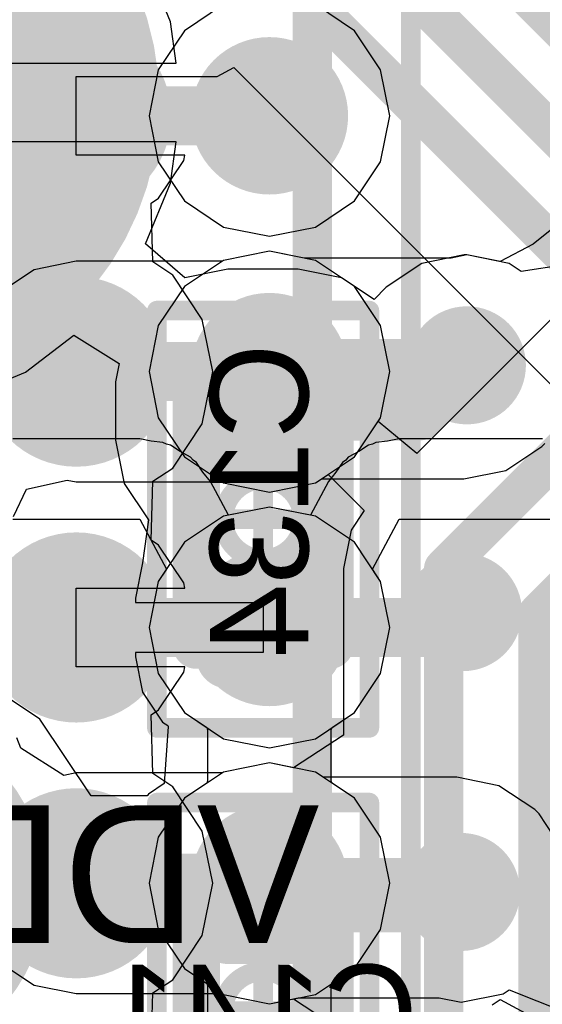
# Model space of a CAD drawing. Header units: millimetres. Extents: x -2 to 68, y -2 to 27.4.
# Tile 563 of 594: x 55.8 to 57.1, y 18.8 to 21.3. Entities that reach past the tile are written whole.
import ezdxf

# ---------------------------------------------------------------- set-up
doc = ezdxf.new("R2010")
doc.units = ezdxf.units.MM
for name, color, linetype in [('BottomLayer', 5, 'Continuous'), ('BottomPaste', 16, 'Continuous'), ('BottomSolder', 6, 'Continuous'), ('DrillGuide', 244, 'Continuous'), ('Mechanical10', 56, 'Continuous'), ('Mechanical13', 56, 'Continuous'), ('Mechanical15', 56, 'Continuous'), ('Mechanical17', 56, 'Continuous'), ('Mechanical42', 56, 'Continuous'), ('Mechanical6', 56, 'Continuous'), ('Mechanical88', 56, 'Continuous'), ('MidLayer1', 16, 'Continuous'), ('MidLayer2', 76, 'Continuous'), ('MidLayer3', 90, 'Continuous'), ('MidLayer4', 156, 'Continuous'), ('MidLayer5', 130, 'Continuous'), ('MidLayer6', 216, 'Continuous'), ('MidLayer7', 6, 'Continuous'), ('MidLayer8', 54, 'Continuous'), ('MultiLayer', 9, 'Continuous'), ('TopLayer', 1, 'Continuous'), ('TopPaste', 8, 'Continuous'), ('TopSolder', 216, 'Continuous'), ('ViaHoleLayer', 16, 'Continuous')]:
    doc.layers.add(name, color=color, linetype=linetype)

# ---------------------------------------------------------------- blocks, each defined once
blk = doc.blocks.new('MT53D512M32D2DS_053_WT_D_F_________1_168')
at = {"layer": 'Mechanical13', "const_width": 0.1}
blk.add_lwpolyline([(-5, 7.25), (-5, -7.25)], dxfattribs=at)
at = {"layer": 'Mechanical15', "const_width": 0.05}
blk.add_lwpolyline([(-5.25, 7.5), (-5.25, -7.5)], dxfattribs=at)
at = {"layer": 'TopLayer', "const_width": 0.14}
for points in [[(-4.47, -3.575, 1), (-4.33, -3.575, 1)], [(-4.47, -4.225, 1), (-4.33, -4.225, 1)], [(-4.47, -4.875, 1), (-4.33, -4.875, 1)], [(-4.47, -5.525, 1), (-4.33, -5.525, 1)]]:
    blk.add_lwpolyline(points, format="xyb", close=True, dxfattribs=at)
at = {"layer": 'TopPaste', "const_width": 0.14}
for points in [[(-4.47, -3.575, 1), (-4.33, -3.575, 1)], [(-4.47, -4.225, 1), (-4.33, -4.225, 1)], [(-4.47, -4.875, 1), (-4.33, -4.875, 1)], [(-4.47, -5.525, 1), (-4.33, -5.525, 1)]]:
    blk.add_lwpolyline(points, format="xyb", close=True, dxfattribs=at)
at = {"layer": 'TopSolder', "const_width": 0.2416}
for points in [[(-4.5208, -3.575, 1), (-4.2792, -3.575, 1)], [(-4.5208, -4.225, 1), (-4.2792, -4.225, 1)], [(-4.5208, -4.875, 1), (-4.2792, -4.875, 1)], [(-4.5208, -5.525, 1), (-4.2792, -5.525, 1)]]:
    blk.add_lwpolyline(points, format="xyb", close=True, dxfattribs=at)
blk = doc.blocks.new('TP_0_8MM_B_183')
at = {"layer": 'BottomLayer', "const_width": 0.4001}
blk.add_lwpolyline([(-0.2, 0, 1), (0.2, 0, 1)], format="xyb", close=True, dxfattribs=at)
at = {"layer": 'BottomSolder', "const_width": 0.45}
blk.add_lwpolyline([(-0.225, 0, 1), (0.225, 0, 1)], format="xyb", close=True, dxfattribs=at)
blk = doc.blocks.new('CAP_0201_B_343')
at = {"layer": 'BottomLayer', "const_width": 0.0806}
for points in [[(-0.3897, 0.0894, 1), (-0.3091, 0.0894, 1)], [(-0.2409, 0.0894, 1), (-0.1603, 0.0894, 1)], [(0.1603, 0.0894, 1), (0.2409, 0.0894, 1)], [(0.3091, 0.0894, 1), (0.3897, 0.0894, 1)], [(-0.3897, -0.0894, 1), (-0.3091, -0.0894, 1)], [(-0.2409, -0.0894, 1), (-0.1603, -0.0894, 1)], [(0.1603, -0.0894, 1), (0.2409, -0.0894, 1)], [(0.3091, -0.0894, 1), (0.3897, -0.0894, 1)]]:
    blk.add_lwpolyline(points, format="xyb", close=True, dxfattribs=at)
at = {"layer": 'BottomLayer'}
for points in [[(-0.2006, 0.17), (-0.3494, 0.17), (-0.2006, -0.17), (-0.3494, -0.17)], [(0.2006, -0.17), (0.3494, -0.17), (0.2006, 0.17), (0.3494, 0.17)], [(-0.12, 0.0894), (-0.43, 0.0894), (-0.12, -0.0894), (-0.43, -0.0894)], [(0.12, -0.0894), (0.43, -0.0894), (0.12, 0.0894), (0.43, 0.0894)]]:
    blk.add_solid(points, dxfattribs=at)
at = {"layer": 'BottomPaste', "const_width": 0.0806}
for points in [[(-0.3897, 0.0894, 1), (-0.3091, 0.0894, 1)], [(-0.2409, 0.0894, 1), (-0.1603, 0.0894, 1)], [(0.1603, 0.0894, 1), (0.2409, 0.0894, 1)], [(0.3091, 0.0894, 1), (0.3897, 0.0894, 1)], [(-0.3897, -0.0894, 1), (-0.3091, -0.0894, 1)], [(-0.2409, -0.0894, 1), (-0.1603, -0.0894, 1)], [(0.1603, -0.0894, 1), (0.2409, -0.0894, 1)], [(0.3091, -0.0894, 1), (0.3897, -0.0894, 1)]]:
    blk.add_lwpolyline(points, format="xyb", close=True, dxfattribs=at)
at = {"layer": 'BottomPaste'}
for points in [[(-0.2006, 0.17), (-0.3494, 0.17), (-0.2006, -0.17), (-0.3494, -0.17)], [(0.2006, -0.17), (0.3494, -0.17), (0.2006, 0.17), (0.3494, 0.17)], [(-0.12, 0.0894), (-0.43, 0.0894), (-0.12, -0.0894), (-0.43, -0.0894)], [(0.12, -0.0894), (0.43, -0.0894), (0.12, 0.0894), (0.43, 0.0894)]]:
    blk.add_solid(points, dxfattribs=at)
at = {"layer": 'BottomSolder', "const_width": 0.0806}
for points in [[(-0.3897, 0.0894, 1), (-0.3091, 0.0894, 1)], [(-0.2409, 0.0894, 1), (-0.1603, 0.0894, 1)], [(0.1603, 0.0894, 1), (0.2409, 0.0894, 1)], [(0.3091, 0.0894, 1), (0.3897, 0.0894, 1)], [(-0.3897, -0.0894, 1), (-0.3091, -0.0894, 1)], [(-0.2409, -0.0894, 1), (-0.1603, -0.0894, 1)], [(0.1603, -0.0894, 1), (0.2409, -0.0894, 1)], [(0.3091, -0.0894, 1), (0.3897, -0.0894, 1)]]:
    blk.add_lwpolyline(points, format="xyb", close=True, dxfattribs=at)
at = {"layer": 'BottomSolder'}
for points in [[(-0.2006, 0.17), (-0.3494, 0.17), (-0.2006, -0.17), (-0.3494, -0.17)], [(0.2006, -0.17), (0.3494, -0.17), (0.2006, 0.17), (0.3494, 0.17)], [(-0.12, 0.0894), (-0.43, 0.0894), (-0.12, -0.0894), (-0.43, -0.0894)], [(0.12, -0.0894), (0.43, -0.0894), (0.12, 0.0894), (0.43, 0.0894)]]:
    blk.add_solid(points, dxfattribs=at)
at = {"layer": 'Mechanical10', "const_width": 0.12}
for points in [[(-0.32, 0.17), (0.32, 0.17)], [(-0.32, 0.17), (-0.32, -0.17)], [(0.32, 0.17), (0.32, -0.17)], [(-0.32, -0.17), (0.32, -0.17)]]:
    blk.add_lwpolyline(points, dxfattribs=at)
at = {"layer": 'Mechanical10', "const_width": 0.06}
for points in [[(-0.35, 0.17, 1), (-0.29, 0.17, 1)], [(-0.35, 0.17, 1), (-0.29, 0.17, 1)], [(0.29, 0.17, 1), (0.35, 0.17, 1)], [(0.29, 0.17, 1), (0.35, 0.17, 1)], [(-0.35, -0.17, 1), (-0.29, -0.17, 1)], [(-0.35, -0.17, 1), (-0.29, -0.17, 1)], [(0.29, -0.17, 1), (0.35, -0.17, 1)], [(0.29, -0.17, 1), (0.35, -0.17, 1)]]:
    blk.add_lwpolyline(points, format="xyb", close=True, dxfattribs=at)
at = {"layer": 'Mechanical6', "const_width": 0.05}
for points in [[(-0.53, 0.27), (-0.53, -0.27)], [(-0.53, 0.27), (0.53, 0.27)], [(0.53, 0.27), (0.53, -0.27)], [(0, 0.135), (0, -0.135)], [(-0.135, 0), (0.135, 0)], [(-0.53, -0.27), (0.53, -0.27)]]:
    blk.add_lwpolyline(points, dxfattribs=at)
at = {"layer": 'Mechanical6'}
for points, const_width in [([(-0.5425, 0.27, 1), (-0.5175, 0.27, 1)], 0.025), ([(-0.5425, 0.27, 1), (-0.5175, 0.27, 1)], 0.025), ([(0.5175, 0.27, 1), (0.5425, 0.27, 1)], 0.025), ([(0.5175, 0.27, 1), (0.5425, 0.27, 1)], 0.025), ([(-0.0125, 0.135, 1), (0.0125, 0.135, 1)], 0.025), ([(0.1013, 0, 1), (-0.1013, 0, 1)], 0.05), ([(-0.1475, 0, 1), (-0.1225, 0, 1)], 0.025), ([(-0.1138, 0, 1), (-0.0888, 0, 1)], 0.025), ([(0.0888, 0, 1), (0.1138, 0, 1)], 0.025), ([(0.1225, 0, 1), (0.1475, 0, 1)], 0.025), ([(-0.0125, -0.135, 1), (0.0125, -0.135, 1)], 0.025), ([(-0.5425, -0.27, 1), (-0.5175, -0.27, 1)], 0.025), ([(-0.5425, -0.27, 1), (-0.5175, -0.27, 1)], 0.025), ([(0.5175, -0.27, 1), (0.5425, -0.27, 1)], 0.025), ([(0.5175, -0.27, 1), (0.5425, -0.27, 1)], 0.025)]:
    blk.add_lwpolyline(points, format="xyb", close=True, dxfattribs=dict(at, const_width=const_width))
blk = doc.blocks.new('CAP_0201_B_348')
at = {"layer": 'BottomLayer', "const_width": 0.0806}
for points in [[(-0.3897, 0.0894, 1), (-0.3091, 0.0894, 1)], [(-0.2409, 0.0894, 1), (-0.1603, 0.0894, 1)], [(0.1603, 0.0894, 1), (0.2409, 0.0894, 1)], [(0.3091, 0.0894, 1), (0.3897, 0.0894, 1)], [(-0.3897, -0.0894, 1), (-0.3091, -0.0894, 1)], [(-0.2409, -0.0894, 1), (-0.1603, -0.0894, 1)], [(0.1603, -0.0894, 1), (0.2409, -0.0894, 1)], [(0.3091, -0.0894, 1), (0.3897, -0.0894, 1)]]:
    blk.add_lwpolyline(points, format="xyb", close=True, dxfattribs=at)
at = {"layer": 'BottomLayer'}
for points in [[(-0.2006, 0.17), (-0.3494, 0.17), (-0.2006, -0.17), (-0.3494, -0.17)], [(0.2006, -0.17), (0.3494, -0.17), (0.2006, 0.17), (0.3494, 0.17)], [(-0.12, 0.0894), (-0.43, 0.0894), (-0.12, -0.0894), (-0.43, -0.0894)], [(0.12, -0.0894), (0.43, -0.0894), (0.12, 0.0894), (0.43, 0.0894)]]:
    blk.add_solid(points, dxfattribs=at)
at = {"layer": 'BottomPaste', "const_width": 0.0806}
for points in [[(-0.3897, 0.0894, 1), (-0.3091, 0.0894, 1)], [(-0.2409, 0.0894, 1), (-0.1603, 0.0894, 1)], [(0.1603, 0.0894, 1), (0.2409, 0.0894, 1)], [(0.3091, 0.0894, 1), (0.3897, 0.0894, 1)], [(-0.3897, -0.0894, 1), (-0.3091, -0.0894, 1)], [(-0.2409, -0.0894, 1), (-0.1603, -0.0894, 1)], [(0.1603, -0.0894, 1), (0.2409, -0.0894, 1)], [(0.3091, -0.0894, 1), (0.3897, -0.0894, 1)]]:
    blk.add_lwpolyline(points, format="xyb", close=True, dxfattribs=at)
at = {"layer": 'BottomPaste'}
for points in [[(-0.2006, 0.17), (-0.3494, 0.17), (-0.2006, -0.17), (-0.3494, -0.17)], [(0.2006, -0.17), (0.3494, -0.17), (0.2006, 0.17), (0.3494, 0.17)], [(-0.12, 0.0894), (-0.43, 0.0894), (-0.12, -0.0894), (-0.43, -0.0894)], [(0.12, -0.0894), (0.43, -0.0894), (0.12, 0.0894), (0.43, 0.0894)]]:
    blk.add_solid(points, dxfattribs=at)
at = {"layer": 'BottomSolder', "const_width": 0.0806}
for points in [[(-0.3897, 0.0894, 1), (-0.3091, 0.0894, 1)], [(-0.2409, 0.0894, 1), (-0.1603, 0.0894, 1)], [(0.1603, 0.0894, 1), (0.2409, 0.0894, 1)], [(0.3091, 0.0894, 1), (0.3897, 0.0894, 1)], [(-0.3897, -0.0894, 1), (-0.3091, -0.0894, 1)], [(-0.2409, -0.0894, 1), (-0.1603, -0.0894, 1)], [(0.1603, -0.0894, 1), (0.2409, -0.0894, 1)], [(0.3091, -0.0894, 1), (0.3897, -0.0894, 1)]]:
    blk.add_lwpolyline(points, format="xyb", close=True, dxfattribs=at)
at = {"layer": 'BottomSolder'}
for points in [[(-0.2006, 0.17), (-0.3494, 0.17), (-0.2006, -0.17), (-0.3494, -0.17)], [(0.2006, -0.17), (0.3494, -0.17), (0.2006, 0.17), (0.3494, 0.17)], [(-0.12, 0.0894), (-0.43, 0.0894), (-0.12, -0.0894), (-0.43, -0.0894)], [(0.12, -0.0894), (0.43, -0.0894), (0.12, 0.0894), (0.43, 0.0894)]]:
    blk.add_solid(points, dxfattribs=at)
at = {"layer": 'Mechanical10', "const_width": 0.12}
for points in [[(-0.32, 0.17), (0.32, 0.17)], [(-0.32, 0.17), (-0.32, -0.17)], [(0.32, 0.17), (0.32, -0.17)], [(-0.32, -0.17), (0.32, -0.17)]]:
    blk.add_lwpolyline(points, dxfattribs=at)
at = {"layer": 'Mechanical10', "const_width": 0.06}
for points in [[(-0.35, 0.17, 1), (-0.29, 0.17, 1)], [(-0.35, 0.17, 1), (-0.29, 0.17, 1)], [(0.29, 0.17, 1), (0.35, 0.17, 1)], [(0.29, 0.17, 1), (0.35, 0.17, 1)], [(-0.35, -0.17, 1), (-0.29, -0.17, 1)], [(-0.35, -0.17, 1), (-0.29, -0.17, 1)], [(0.29, -0.17, 1), (0.35, -0.17, 1)], [(0.29, -0.17, 1), (0.35, -0.17, 1)]]:
    blk.add_lwpolyline(points, format="xyb", close=True, dxfattribs=at)
at = {"layer": 'Mechanical6', "const_width": 0.05}
for points in [[(-0.53, 0.27), (-0.53, -0.27)], [(-0.53, 0.27), (0.53, 0.27)], [(0.53, 0.27), (0.53, -0.27)], [(0, 0.135), (0, -0.135)], [(-0.135, 0), (0.135, 0)], [(-0.53, -0.27), (0.53, -0.27)]]:
    blk.add_lwpolyline(points, dxfattribs=at)
at = {"layer": 'Mechanical6'}
for points, const_width in [([(-0.5425, 0.27, 1), (-0.5175, 0.27, 1)], 0.025), ([(-0.5425, 0.27, 1), (-0.5175, 0.27, 1)], 0.025), ([(0.5175, 0.27, 1), (0.5425, 0.27, 1)], 0.025), ([(0.5175, 0.27, 1), (0.5425, 0.27, 1)], 0.025), ([(-0.0125, 0.135, 1), (0.0125, 0.135, 1)], 0.025), ([(0.1013, 0, 1), (-0.1013, 0, 1)], 0.05), ([(-0.1475, 0, 1), (-0.1225, 0, 1)], 0.025), ([(-0.1138, 0, 1), (-0.0888, 0, 1)], 0.025), ([(0.0888, 0, 1), (0.1138, 0, 1)], 0.025), ([(0.1225, 0, 1), (0.1475, 0, 1)], 0.025), ([(-0.0125, -0.135, 1), (0.0125, -0.135, 1)], 0.025), ([(-0.5425, -0.27, 1), (-0.5175, -0.27, 1)], 0.025), ([(-0.5425, -0.27, 1), (-0.5175, -0.27, 1)], 0.025), ([(0.5175, -0.27, 1), (0.5425, -0.27, 1)], 0.025), ([(0.5175, -0.27, 1), (0.5425, -0.27, 1)], 0.025)]:
    blk.add_lwpolyline(points, format="xyb", close=True, dxfattribs=dict(at, const_width=const_width))
blk = doc.blocks.new('TP_1_27MM_B_443')
at = {"layer": 'BottomLayer', "const_width": 0.635}
blk.add_lwpolyline([(-0.3175, 0, 1), (0.3175, 0, 1)], format="xyb", close=True, dxfattribs=at)
at = {"layer": 'BottomSolder', "const_width": 0.7366}
blk.add_lwpolyline([(-0.3683, 0, 1), (0.3683, 0, 1)], format="xyb", close=True, dxfattribs=at)

msp = doc.modelspace()

# ---------------------------------------------------------------- linework, layer by layer
at = {"layer": 'BottomLayer'}
for p, q in [((56.1398, 21.2639), (56.0607, 21.4549)), ((56.1536, 21.159), (56.1398, 21.2639)), ((55.475, 21.159), (56.1536, 21.159)), ((56.1536, 20.959), (55.475, 20.959)), ((56.1398, 20.8541), (56.1536, 20.959)), ((56.0757, 20.6994), (56.1398, 20.8541)), ((57.1045, 20.7332), (57.0615, 20.6989)), ((56.1761, 20.6137), (56.0757, 20.6994)), ((57.0615, 20.6989), (56.9775, 20.6546)), ((56.886, 20.6714), (56.7787, 20.65)), ((56.893, 20.6714), (56.886, 20.6714)), ((56.9775, 20.6546), (56.893, 20.6714)), ((56.7787, 20.65), (56.6877, 20.5893)), ((56.2856, 20.6355), (56.1761, 20.6137)), ((56.4644, 20.6355), (56.2856, 20.6355)), ((56.5739, 20.6137), (56.4644, 20.6355)), ((56.6568, 20.5583), (56.5739, 20.6137)), ((56.6877, 20.5893), (56.6568, 20.5583)), ((55.7709, 20.3733), (55.8935, 20.4674)), ((55.8935, 20.4674), (56.0087, 20.3957)), ((56.0087, 20.3957), (55.9995, 20.3494)), ((55.5799, 20.2942), (55.7709, 20.3733)), ((55.9995, 20.3494), (55.9995, 20.2006)), ((55.9995, 20.2006), (56.0213, 20.0911)), ((56.0213, 20.0911), (56.0833, 19.9983)), ((56.0833, 19.9983), (56.0684, 19.8894)), ((56.0684, 19.8894), (56.0505, 19.7994)), ((56.0505, 19.7994), (56.0505, 19.7885)), ((56.0505, 19.7885), (56.375, 19.7885)), ((56.375, 19.7885), (56.375, 19.6615)), ((56.375, 19.6615), (56.0505, 19.6615)), ((56.0505, 19.6615), (56.0505, 19.6506)), ((56.0505, 19.6506), (56.0684, 19.5606)), ((55.8076, 19.4916), (55.6091, 19.6242)), ((56.0684, 19.5606), (56.1193, 19.4843)), ((55.9377, 19.2969), (55.8076, 19.4916)), ((56.1193, 19.4843), (56.1324, 19.4756)), ((56.1334, 19.4731), (56.1237, 19.3287)), ((56.1324, 19.4756), (56.1334, 19.4731)), ((56.1237, 19.3287), (56.0833, 19.3017)), ((56.0801, 19.2969), (55.9377, 19.2969)), ((56.0833, 19.3017), (56.0801, 19.2969)), ((56.9573, 18.766), (56.9775, 18.7794)), ((56.9775, 18.7794), (57.1045, 18.7115))]:
    msp.add_line(p, q, dxfattribs=at)
for points, const_width in [([(56.818, 20.391, 1), (56.968, 20.391, 1)], 0.15), ([(56.8485, 20.391, 1), (56.9235, 20.391, 1)], 0.075), ([(56.8485, 20.391, 1), (56.9235, 20.391, 1)], 0.075), ([(56.8555, 20.391, 1), (56.9305, 20.391, 1)], 0.075), ([(56.3375, 20.275, 1), (56.4125, 20.275, 1)], 0.075), ([(56.7325, 20.275, 1), (56.8075, 20.275, 1)], 0.075), ([(56.7325, 20.275, 1), (56.8075, 20.275, 1)], 0.075), ([(56.808, 19.764, 1), (56.958, 19.764, 1)], 0.15), ([(56.8455, 19.764, 1), (56.9205, 19.764, 1)], 0.075), ([(56.3375, 19.725, 1), (56.4125, 19.725, 1)], 0.075), ([(56.7325, 19.725, 1), (56.8075, 19.725, 1)], 0.075), ([(56.7325, 19.725, 1), (56.8075, 19.725, 1)], 0.075), ([(56.7428, 19.7353, 1), (56.8178, 19.7353, 1)], 0.075), ([(56.7428, 19.7353, 1), (56.8178, 19.7353, 1)], 0.075), ([(56.8168, 19.7353, 1), (56.8918, 19.7353, 1)], 0.075), ([(56.8168, 19.7353, 1), (56.8918, 19.7353, 1)], 0.075), ([(56.803, 19.053, 1), (56.953, 19.053, 1)], 0.15), ([(56.8405, 19.053, 1), (56.9155, 19.053, 1)], 0.075), ([(56.3375, 19.025, 1), (56.4125, 19.025, 1)], 0.075), ([(56.333, 19.042, 1), (56.383, 19.042, 1)], 0.05), ([(56.333, 19.042, 1), (56.383, 19.042, 1)], 0.05), ([(56.8125, 19.025, 1), (56.8875, 19.025, 1)], 0.075), ([(56.8125, 19.025, 1), (56.8875, 19.025, 1)], 0.075), ([(56.35, 19.025, 1), (56.4, 19.025, 1)], 0.05)]:
    msp.add_lwpolyline(points, format="xyb", close=True, dxfattribs=dict(at, const_width=const_width))
for points, const_width in [([(56.77, 20.275), (56.886, 20.391)], 0.15), ([(56.886, 20.391), (56.893, 20.391)], 0.15), ([(56.375, 20.275), (56.77, 20.275)], 0.15), ([(56.8543, 19.7353), (56.883, 19.764)], 0.15), ([(56.375, 19.725), (56.77, 19.725)], 0.15), ([(56.77, 19.725), (56.7803, 19.7353)], 0.15), ([(56.7803, 19.7353), (56.8543, 19.7353)], 0.15), ([(56.85, 19.025), (56.878, 19.053)], 0.15), ([(55.592, 19.042), (56.358, 19.042)], 0.1), ([(56.375, 19.025), (56.85, 19.025)], 0.15), ([(56.358, 19.042), (56.375, 19.025)], 0.1)]:
    msp.add_lwpolyline(points, dxfattribs=dict(at, const_width=const_width))
at = {"layer": 'DrillGuide'}
for points, const_width in [([(56.341, 21.025, 1), (56.441, 21.025, 1)], 0.1), ([(55.875, 21.025, 1), (55.925, 21.025, 1)], 0.05), ([(56.341, 20.375, 1), (56.441, 20.375, 1)], 0.1), ([(56.868, 20.391, 1), (56.918, 20.391, 1)], 0.05), ([(55.875, 20.375, 1), (55.925, 20.375, 1)], 0.05), ([(56.341, 19.725, 1), (56.441, 19.725, 1)], 0.1), ([(56.858, 19.764, 1), (56.908, 19.764, 1)], 0.05), ([(55.875, 19.725, 1), (55.925, 19.725, 1)], 0.05), ([(56.341, 19.075, 1), (56.441, 19.075, 1)], 0.1), ([(55.875, 19.075, 1), (55.925, 19.075, 1)], 0.05), ([(56.853, 19.053, 1), (56.903, 19.053, 1)], 0.05)]:
    msp.add_lwpolyline(points, format="xyb", close=True, dxfattribs=dict(at, const_width=const_width))
at = {"layer": 'Mechanical88', "const_width": 0.1}
for points in [[(55.375, 21.059), (55.9328, 21.059)], [(55.375, 19.059), (55.9328, 19.059)]]:
    msp.add_lwpolyline(points, dxfattribs=at)
at = {"layer": 'Mechanical88', "const_width": 0.05}
for points in [[(55.9078, 21.059, 1), (55.9578, 21.059, 1)], [(55.9078, 19.059, 1), (55.9578, 19.059, 1)]]:
    msp.add_lwpolyline(points, format="xyb", close=True, dxfattribs=at)
at = {"layer": 'MidLayer1'}
for p, q in [((56.391, 20.6809), (56.2739, 20.6576)), ((56.5081, 20.6576), (56.391, 20.6809)), ((55.9, 20.6554), (55.7927, 20.634)), ((56.2706, 20.6554), (55.9, 20.6554)), ((56.2739, 20.6576), (56.2706, 20.6554)), ((56.6073, 20.5913), (56.5081, 20.6576)), ((55.7927, 20.634), (55.7017, 20.5733)), ((56.6736, 20.492), (56.6073, 20.5913)), ((56.6969, 20.375), (56.6736, 20.492)), ((56.6736, 20.2579), (56.6969, 20.375)), ((56.6073, 20.1587), (56.6736, 20.2579)), ((56.5081, 20.0924), (56.6073, 20.1587)), ((55.7738, 20.0767), (55.8772, 20.0991)), ((55.8772, 20.0991), (55.9, 20.0946)), ((55.9, 20.0946), (56.2706, 20.0946)), ((56.2706, 20.0946), (56.2739, 20.0924)), ((56.2739, 20.0924), (56.391, 20.0691)), ((56.391, 20.0691), (56.5081, 20.0924)), ((55.7401, 20.0068), (55.7738, 20.0767)), ((55.7591, 19.4183), (55.7485, 19.4449)), ((55.868, 19.349), (55.7591, 19.4183)), ((56.391, 19.3809), (56.2739, 19.3576)), ((56.5081, 19.3576), (56.391, 19.3809)), ((55.9, 19.3554), (55.868, 19.349)), ((56.2706, 19.3554), (55.9, 19.3554)), ((56.2739, 19.3576), (56.2706, 19.3554)), ((56.6073, 19.2913), (56.5081, 19.3576)), ((56.6736, 19.192), (56.6073, 19.2913)), ((56.6969, 19.075), (56.6736, 19.192)), ((56.6736, 18.9579), (56.6969, 19.075)), ((56.6073, 18.8587), (56.6736, 18.9579)), ((55.7017, 18.8767), (55.7927, 18.816)), ((56.5081, 18.7924), (56.6073, 18.8587)), ((55.7927, 18.816), (55.9, 18.7946)), ((55.9, 18.7946), (56.2706, 18.7946)), ((56.2706, 18.7946), (56.2739, 18.7924)), ((56.2739, 18.7924), (56.391, 18.7691)), ((56.391, 18.7691), (56.5081, 18.7924))]:
    msp.add_line(p, q, dxfattribs=at)
for points, const_width in [([(56.291, 21.025, 1), (56.491, 21.025, 1)], 0.2), ([(55.825, 21.025, 1), (55.975, 21.025, 1)], 0.15), ([(55.8625, 21.025, 1), (55.9375, 21.025, 1)], 0.075), ([(56.3535, 21.025, 1), (56.4285, 21.025, 1)], 0.075), ([(56.291, 20.375, 1), (56.491, 20.375, 1)], 0.2), ([(55.825, 20.375, 1), (55.975, 20.375, 1)], 0.15), ([(55.8625, 20.375, 1), (55.9375, 20.375, 1)], 0.075), ([(56.3535, 20.375, 1), (56.4285, 20.375, 1)], 0.075), ([(56.291, 19.725, 1), (56.491, 19.725, 1)], 0.2), ([(55.825, 19.725, 1), (55.975, 19.725, 1)], 0.15), ([(55.8625, 19.725, 1), (55.9375, 19.725, 1)], 0.075), ([(56.3535, 19.725, 1), (56.4285, 19.725, 1)], 0.075), ([(56.291, 19.075, 1), (56.491, 19.075, 1)], 0.2), ([(55.825, 19.075, 1), (55.975, 19.075, 1)], 0.15), ([(55.8625, 19.075, 1), (55.9375, 19.075, 1)], 0.075), ([(56.3535, 19.075, 1), (56.4285, 19.075, 1)], 0.075)]:
    msp.add_lwpolyline(points, format="xyb", close=True, dxfattribs=dict(at, const_width=const_width))
at = {"layer": 'MidLayer1', "const_width": 0.15}
for points in [[(55.9, 21.025), (56.391, 21.025)], [(55.9, 20.375), (56.391, 20.375)], [(55.9, 19.725), (56.391, 19.725)], [(55.9, 19.075), (56.391, 19.075)]]:
    msp.add_lwpolyline(points, dxfattribs=at)
at = {"layer": 'MidLayer2'}
for p, q in [((56.391, 20.6809), (56.2739, 20.6576)), ((56.5081, 20.6576), (56.391, 20.6809)), ((56.2739, 20.6576), (56.1747, 20.5913)), ((56.6073, 20.5913), (56.5081, 20.6576)), ((56.1747, 20.5913), (56.1084, 20.492)), ((56.6736, 20.492), (56.6073, 20.5913)), ((57.1317, 20.5332), (56.7657, 20.1671)), ((56.1084, 20.492), (56.0851, 20.375)), ((56.6969, 20.375), (56.6736, 20.492)), ((56.0851, 20.375), (56.1084, 20.2579)), ((56.6736, 20.2579), (56.6969, 20.375)), ((56.1084, 20.2579), (56.1747, 20.1587)), ((56.667, 20.2481), (56.6736, 20.2579)), ((56.7657, 20.1671), (56.667, 20.2481)), ((56.1747, 20.1587), (56.2739, 20.0924)), ((56.5081, 20.0924), (56.5402, 20.1139)), ((56.5402, 20.1139), (56.6318, 20.0223)), ((56.2739, 20.0924), (56.391, 20.0691)), ((56.391, 20.0691), (56.5081, 20.0924)), ((56.6318, 20.0223), (56.5985, 19.9726)), ((56.5985, 19.9726), (56.5791, 19.875)), ((56.5791, 19.875), (56.5791, 19.4512)), ((56.5791, 19.4512), (56.4521, 19.3687)), ((56.391, 19.3809), (56.2739, 19.3576)), ((56.4521, 19.3687), (56.391, 19.3809)), ((56.2739, 19.3576), (56.1747, 19.2913)), ((56.1747, 19.2913), (56.1084, 19.192)), ((56.1084, 19.192), (56.0851, 19.075)), ((56.0851, 19.075), (56.1084, 18.9579)), ((56.1084, 18.9579), (56.1747, 18.8587)), ((56.1747, 18.8587), (56.2739, 18.7924)), ((56.2739, 18.7924), (56.391, 18.7691)), ((56.391, 18.7691), (56.4521, 18.7813)), ((56.4521, 18.7813), (56.5791, 18.6988))]:
    msp.add_line(p, q, dxfattribs=at)
for points, const_width in [([(56.291, 21.025, 1), (56.491, 21.025, 1)], 0.2), ([(56.291, 20.375, 1), (56.491, 20.375, 1)], 0.2), ([(56.291, 19.725, 1), (56.491, 19.725, 1)], 0.2), ([(56.809, 19.875, 1), (56.859, 19.875, 1)], 0.05), ([(56.809, 19.875, 1), (56.859, 19.875, 1)], 0.05), ([(57.049, 19.761, 1), (57.099, 19.761, 1)], 0.05), ([(57.049, 19.761, 1), (57.099, 19.761, 1)], 0.05), ([(56.291, 19.075, 1), (56.491, 19.075, 1)], 0.2)]:
    msp.add_lwpolyline(points, format="xyb", close=True, dxfattribs=dict(at, const_width=const_width))
at = {"layer": 'MidLayer2', "const_width": 0.1}
for points in [[(56.834, 19.875), (57.424, 20.465)], [(56.834, 17.7215), (56.834, 19.875)], [(57.074, 19.761), (57.1913, 19.8783)], [(57.074, 17.6221), (57.074, 19.761)]]:
    msp.add_lwpolyline(points, dxfattribs=at)
at = {"layer": 'MidLayer3'}
for p, q in [((56.391, 20.6809), (56.2739, 20.6576)), ((56.5081, 20.6576), (56.391, 20.6809)), ((56.2739, 20.6576), (56.1747, 20.5913)), ((56.6073, 20.5913), (56.5081, 20.6576)), ((56.1747, 20.5913), (56.1084, 20.492)), ((56.6736, 20.492), (56.6073, 20.5913)), ((56.1084, 20.492), (56.0851, 20.375)), ((56.6969, 20.375), (56.6736, 20.492)), ((56.0851, 20.375), (56.1084, 20.2579)), ((56.6736, 20.2579), (56.6969, 20.375)), ((56.1084, 20.2579), (56.1747, 20.1587)), ((56.6073, 20.1587), (56.6736, 20.2579)), ((56.1747, 20.1587), (56.2739, 20.0924)), ((56.5081, 20.0924), (56.6073, 20.1587)), ((56.2739, 20.0924), (56.391, 20.0691)), ((56.391, 20.0691), (56.5081, 20.0924)), ((56.391, 19.3809), (56.2739, 19.3576)), ((56.5081, 19.3576), (56.391, 19.3809)), ((56.2739, 19.3576), (56.1747, 19.2913)), ((56.6073, 19.2913), (56.5081, 19.3576)), ((56.1747, 19.2913), (56.1084, 19.192)), ((56.6736, 19.192), (56.6073, 19.2913)), ((56.1084, 19.192), (56.0851, 19.075)), ((56.6969, 19.075), (56.6736, 19.192)), ((56.0851, 19.075), (56.1084, 18.9579)), ((56.6736, 18.9579), (56.6969, 19.075)), ((56.1084, 18.9579), (56.1747, 18.8587)), ((56.6073, 18.8587), (56.6736, 18.9579)), ((56.1747, 18.8587), (56.2739, 18.7924)), ((56.5081, 18.7924), (56.6073, 18.8587)), ((56.2739, 18.7924), (56.391, 18.7691)), ((56.391, 18.7691), (56.5081, 18.7924))]:
    msp.add_line(p, q, dxfattribs=at)
at = {"layer": 'MidLayer3', "const_width": 0.2}
for points in [[(56.291, 21.025, 1), (56.491, 21.025, 1)], [(56.291, 20.375, 1), (56.491, 20.375, 1)], [(56.291, 19.725, 1), (56.491, 19.725, 1)], [(56.291, 19.075, 1), (56.491, 19.075, 1)]]:
    msp.add_lwpolyline(points, format="xyb", close=True, dxfattribs=at)
at = {"layer": 'MidLayer4'}
for p, q in [((56.391, 20.6809), (56.2739, 20.6576)), ((56.4789, 20.6634), (56.391, 20.6809)), ((56.893, 20.6714), (56.8528, 20.6634)), ((57.0003, 20.65), (56.893, 20.6714)), ((56.2739, 20.6576), (56.1747, 20.5913)), ((56.8528, 20.6634), (56.4789, 20.6634)), ((57.0312, 20.6294), (57.0003, 20.65)), ((57.1818, 20.6526), (57.0312, 20.6294)), ((56.1747, 20.5913), (56.1084, 20.492)), ((56.1084, 20.492), (56.0851, 20.375)), ((56.0851, 20.375), (56.1084, 20.2579)), ((56.1084, 20.2579), (56.1747, 20.1587)), ((57.0833, 20.1847), (57.0913, 20.1927)), ((56.9923, 20.124), (57.0833, 20.1847)), ((56.1747, 20.1587), (56.2739, 20.0924)), ((56.885, 20.1026), (56.9923, 20.124)), ((56.2739, 20.0924), (56.391, 20.0691)), ((56.391, 20.0691), (56.5081, 20.0924)), ((56.5081, 20.0924), (56.5233, 20.1026)), ((56.5233, 20.1026), (56.885, 20.1026)), ((56.391, 19.3809), (56.2739, 19.3576)), ((56.5081, 19.3576), (56.391, 19.3809)), ((56.2739, 19.3576), (56.1747, 19.2913)), ((56.5278, 19.3444), (56.5081, 19.3576)), ((56.867, 19.3444), (56.5278, 19.3444)), ((56.9743, 19.323), (56.867, 19.3444)), ((57.0653, 19.2623), (56.9743, 19.323)), ((56.1747, 19.2913), (56.1084, 19.192)), ((57.0763, 19.2513), (57.0653, 19.2623)), ((57.1302, 19.1706), (57.0763, 19.2513)), ((56.1084, 19.192), (56.0851, 19.075)), ((56.0851, 19.075), (56.1084, 18.9579)), ((56.1084, 18.9579), (56.1747, 18.8587)), ((56.1747, 18.8587), (56.2739, 18.7924)), ((56.2739, 18.7924), (56.391, 18.7691)), ((56.878, 18.7726), (56.9853, 18.794)), ((56.9853, 18.794), (57.0007, 18.8043)), ((57.0007, 18.8043), (57.1413, 18.748)), ((56.391, 18.7691), (56.4639, 18.7836)), ((56.4639, 18.7836), (56.8227, 18.7836)), ((56.8227, 18.7836), (56.878, 18.7726))]:
    msp.add_line(p, q, dxfattribs=at)
for points, const_width in [([(56.291, 21.025, 1), (56.491, 21.025, 1)], 0.2), ([(56.291, 20.375, 1), (56.491, 20.375, 1)], 0.2), ([(56.818, 20.391, 1), (56.968, 20.391, 1)], 0.15), ([(56.8555, 20.391, 1), (56.9305, 20.391, 1)], 0.075), ([(56.3535, 20.375, 1), (56.4285, 20.375, 1)], 0.075), ([(56.3615, 20.383, 1), (56.4365, 20.383, 1)], 0.075), ([(56.3615, 20.383, 1), (56.4365, 20.383, 1)], 0.075), ([(56.8475, 20.383, 1), (56.9225, 20.383, 1)], 0.075), ([(56.8475, 20.383, 1), (56.9225, 20.383, 1)], 0.075), ([(56.291, 19.725, 1), (56.491, 19.725, 1)], 0.2), ([(56.808, 19.764, 1), (56.958, 19.764, 1)], 0.15), ([(56.8455, 19.764, 1), (56.9205, 19.764, 1)], 0.075), ([(56.3535, 19.725, 1), (56.4285, 19.725, 1)], 0.075), ([(56.8065, 19.725, 1), (56.8815, 19.725, 1)], 0.075), ([(56.8065, 19.725, 1), (56.8815, 19.725, 1)], 0.075), ([(56.291, 19.075, 1), (56.491, 19.075, 1)], 0.2), ([(56.803, 19.053, 1), (56.953, 19.053, 1)], 0.15), ([(56.3535, 19.075, 1), (56.4285, 19.075, 1)], 0.075), ([(56.3645, 19.064, 1), (56.4395, 19.064, 1)], 0.075), ([(56.3645, 19.064, 1), (56.4395, 19.064, 1)], 0.075), ([(56.8295, 19.064, 1), (56.9045, 19.064, 1)], 0.075), ([(56.8295, 19.064, 1), (56.9045, 19.064, 1)], 0.075), ([(56.8405, 19.053, 1), (56.9155, 19.053, 1)], 0.075)]:
    msp.add_lwpolyline(points, format="xyb", close=True, dxfattribs=dict(at, const_width=const_width))
at = {"layer": 'MidLayer4', "const_width": 0.15}
for points in [[(56.885, 20.383), (56.893, 20.391)], [(56.391, 20.375), (56.399, 20.383)], [(56.399, 20.383), (56.885, 20.383)], [(56.844, 19.725), (56.883, 19.764)], [(56.391, 19.725), (56.844, 19.725)], [(56.391, 19.075), (56.402, 19.064)], [(56.402, 19.064), (56.867, 19.064)], [(56.867, 19.064), (56.878, 19.053)]]:
    msp.add_lwpolyline(points, dxfattribs=at)
at = {"layer": 'MidLayer5'}
for p, q in [((56.391, 20.6809), (56.2739, 20.6576)), ((56.5081, 20.6576), (56.391, 20.6809)), ((56.2739, 20.6576), (56.1747, 20.5913)), ((56.6073, 20.5913), (56.5081, 20.6576)), ((56.1747, 20.5913), (56.1084, 20.492)), ((56.6736, 20.492), (56.6073, 20.5913)), ((56.1084, 20.492), (56.0851, 20.375)), ((56.6969, 20.375), (56.6736, 20.492)), ((56.0851, 20.375), (56.1084, 20.2579)), ((56.6736, 20.2579), (56.6969, 20.375)), ((56.1084, 20.2579), (56.1747, 20.1587)), ((56.6073, 20.1587), (56.6736, 20.2579)), ((56.1747, 20.1587), (56.2739, 20.0924)), ((56.5081, 20.0924), (56.6073, 20.1587)), ((56.2739, 20.0924), (56.391, 20.0691)), ((56.391, 20.0691), (56.5081, 20.0924)), ((56.391, 19.3809), (56.2739, 19.3576)), ((56.5081, 19.3576), (56.391, 19.3809)), ((56.2739, 19.3576), (56.1747, 19.2913)), ((56.6073, 19.2913), (56.5081, 19.3576)), ((56.1747, 19.2913), (56.1084, 19.192)), ((56.6736, 19.192), (56.6073, 19.2913)), ((56.1084, 19.192), (56.0851, 19.075)), ((56.6969, 19.075), (56.6736, 19.192)), ((56.0851, 19.075), (56.1084, 18.9579)), ((56.6736, 18.9579), (56.6969, 19.075)), ((56.1084, 18.9579), (56.1747, 18.8587)), ((56.6073, 18.8587), (56.6736, 18.9579)), ((56.1747, 18.8587), (56.2739, 18.7924)), ((56.5081, 18.7924), (56.6073, 18.8587)), ((56.2739, 18.7924), (56.391, 18.7691)), ((56.391, 18.7691), (56.5081, 18.7924))]:
    msp.add_line(p, q, dxfattribs=at)
at = {"layer": 'MidLayer5', "const_width": 0.2}
for points in [[(56.291, 21.025, 1), (56.491, 21.025, 1)], [(56.291, 20.375, 1), (56.491, 20.375, 1)], [(56.291, 19.725, 1), (56.491, 19.725, 1)], [(56.291, 19.075, 1), (56.491, 19.075, 1)]]:
    msp.add_lwpolyline(points, format="xyb", close=True, dxfattribs=at)
at = {"layer": 'MidLayer6'}
for p, q in [((56.391, 20.6809), (56.2739, 20.6576)), ((56.5081, 20.6576), (56.391, 20.6809)), ((56.2739, 20.6576), (56.1747, 20.5913)), ((56.6073, 20.5913), (56.5081, 20.6576)), ((56.1747, 20.5913), (56.1084, 20.492)), ((56.6736, 20.492), (56.6073, 20.5913)), ((56.1084, 20.492), (56.0851, 20.375)), ((56.6969, 20.375), (56.6736, 20.492)), ((56.0851, 20.375), (56.1084, 20.2579)), ((56.6736, 20.2579), (56.6969, 20.375)), ((56.1084, 20.2579), (56.1747, 20.1587)), ((56.6073, 20.1587), (56.6736, 20.2579)), ((56.1747, 20.1587), (56.2739, 20.0924)), ((56.5081, 20.0924), (56.6073, 20.1587)), ((56.2739, 20.0924), (56.391, 20.0691)), ((56.391, 20.0691), (56.5081, 20.0924)), ((56.391, 19.3809), (56.2739, 19.3576)), ((56.5081, 19.3576), (56.391, 19.3809)), ((56.2739, 19.3576), (56.1747, 19.2913)), ((56.6073, 19.2913), (56.5081, 19.3576)), ((56.1747, 19.2913), (56.1084, 19.192)), ((56.6736, 19.192), (56.6073, 19.2913)), ((56.1084, 19.192), (56.0851, 19.075)), ((56.6969, 19.075), (56.6736, 19.192)), ((56.0851, 19.075), (56.1084, 18.9579)), ((56.6736, 18.9579), (56.6969, 19.075)), ((56.1084, 18.9579), (56.1747, 18.8587)), ((56.6073, 18.8587), (56.6736, 18.9579)), ((56.1747, 18.8587), (56.2739, 18.7924)), ((56.5081, 18.7924), (56.6073, 18.8587)), ((56.2739, 18.7924), (56.391, 18.7691)), ((56.391, 18.7691), (56.5081, 18.7924))]:
    msp.add_line(p, q, dxfattribs=at)
at = {"layer": 'MidLayer6', "const_width": 0.2}
for points in [[(56.291, 21.025, 1), (56.491, 21.025, 1)], [(56.291, 20.375, 1), (56.491, 20.375, 1)], [(56.291, 19.725, 1), (56.491, 19.725, 1)], [(56.291, 19.075, 1), (56.491, 19.075, 1)]]:
    msp.add_lwpolyline(points, format="xyb", close=True, dxfattribs=at)
at = {"layer": 'MidLayer7'}
for p, q in [((56.2739, 21.3076), (56.1747, 21.2413)), ((56.6073, 21.2413), (56.5081, 21.3076)), ((56.1747, 21.2413), (56.1084, 21.1421)), ((56.6736, 21.1421), (56.6073, 21.2413)), ((56.1084, 21.1421), (56.0851, 21.025)), ((56.6969, 21.025), (56.6736, 21.1421)), ((56.0851, 21.025), (56.1084, 20.9079)), ((56.6736, 20.9079), (56.6969, 21.025)), ((56.1084, 20.9079), (56.1747, 20.8087)), ((56.6073, 20.8087), (56.6736, 20.9079)), ((56.1747, 20.8087), (56.2739, 20.7424)), ((56.5081, 20.7424), (56.6073, 20.8087)), ((56.2739, 20.7424), (56.391, 20.7191)), ((56.391, 20.7191), (56.5081, 20.7424)), ((56.391, 20.0309), (56.2739, 20.0076)), ((56.5081, 20.0076), (56.391, 20.0309)), ((56.2739, 20.0076), (56.1747, 19.9413)), ((56.6073, 19.9413), (56.5081, 20.0076)), ((56.1747, 19.9413), (56.1084, 19.8421)), ((56.6736, 19.8421), (56.6073, 19.9413)), ((56.1084, 19.8421), (56.0851, 19.725)), ((56.6969, 19.725), (56.6736, 19.8421)), ((56.0851, 19.725), (56.1084, 19.6079)), ((56.6736, 19.6079), (56.6969, 19.725)), ((56.1084, 19.6079), (56.1747, 19.5087)), ((56.6073, 19.5087), (56.6736, 19.6079)), ((56.1747, 19.5087), (56.2318, 19.4706)), ((56.5502, 19.4706), (56.6073, 19.5087)), ((56.2318, 19.4706), (56.2338, 19.4653)), ((56.2338, 19.4653), (56.2338, 19.3347)), ((56.5482, 19.4653), (56.5502, 19.4706)), ((56.5482, 19.3347), (56.5482, 19.4653)), ((56.2318, 19.3294), (56.1747, 19.2913)), ((56.2338, 19.3347), (56.2318, 19.3294)), ((56.5502, 19.3294), (56.5482, 19.3347)), ((56.6073, 19.2913), (56.5502, 19.3294)), ((56.1747, 19.2913), (56.1084, 19.192)), ((56.6736, 19.192), (56.6073, 19.2913)), ((56.1084, 19.192), (56.0851, 19.075)), ((56.6969, 19.075), (56.6736, 19.192)), ((56.0851, 19.075), (56.1084, 18.9579)), ((56.6736, 18.9579), (56.6969, 19.075)), ((56.1084, 18.9579), (56.1747, 18.8587)), ((56.6073, 18.8587), (56.6736, 18.9579)), ((56.1747, 18.8587), (56.2318, 18.8206)), ((56.5502, 18.8206), (56.6073, 18.8587)), ((56.2318, 18.8206), (56.2338, 18.8153)), ((56.2338, 18.8153), (56.2338, 18.6847)), ((56.5482, 18.8153), (56.5502, 18.8206)), ((56.5482, 18.6847), (56.5482, 18.8153))]:
    msp.add_line(p, q, dxfattribs=at)
at = {"layer": 'MidLayer7', "const_width": 0.2}
for points in [[(56.291, 21.025, 1), (56.491, 21.025, 1)], [(56.291, 20.375, 1), (56.491, 20.375, 1)], [(56.291, 19.725, 1), (56.491, 19.725, 1)], [(56.291, 19.075, 1), (56.491, 19.075, 1)]]:
    msp.add_lwpolyline(points, format="xyb", close=True, dxfattribs=at)
at = {"layer": 'MidLayer8'}
for p, q in [((56.2739, 21.3076), (56.1747, 21.2413)), ((56.6073, 21.2413), (56.5081, 21.3076)), ((56.1747, 21.2413), (56.1084, 21.1421)), ((56.6736, 21.1421), (56.6073, 21.2413)), ((56.1084, 21.1421), (56.0851, 21.025)), ((56.6969, 21.025), (56.6736, 21.1421)), ((56.0851, 21.025), (56.1084, 20.9079)), ((56.6736, 20.9079), (56.6969, 21.025)), ((56.1084, 20.9079), (56.1747, 20.8087)), ((56.6073, 20.8087), (56.6736, 20.9079)), ((56.1747, 20.8087), (56.2739, 20.7424)), ((56.5081, 20.7424), (56.6073, 20.8087)), ((56.2739, 20.7424), (56.391, 20.7191)), ((56.391, 20.7191), (56.5081, 20.7424)), ((56.0612, 20.2039), (55.7387, 20.2039)), ((56.0906, 20.1981), (56.0612, 20.2039)), ((56.1204, 20.1951), (56.0906, 20.1981)), ((56.1293, 20.1904), (56.1204, 20.1951)), ((56.1392, 20.1884), (56.1293, 20.1904)), ((56.1641, 20.1718), (56.1392, 20.1884)), ((56.6428, 20.1884), (56.6179, 20.1718)), ((56.6527, 20.1904), (56.6428, 20.1884)), ((56.6616, 20.1951), (56.6527, 20.1904)), ((56.6914, 20.1981), (56.6616, 20.1951)), ((56.7208, 20.2039), (56.6914, 20.1981)), ((57.0849, 20.2039), (56.7208, 20.2039)), ((56.1906, 20.1576), (56.1641, 20.1718)), ((56.6179, 20.1718), (56.5914, 20.1576)), ((56.197, 20.1498), (56.1906, 20.1576)), ((56.2054, 20.1442), (56.197, 20.1498)), ((56.222, 20.1193), (56.2054, 20.1442)), ((56.5766, 20.1442), (56.56, 20.1193)), ((56.585, 20.1498), (56.5766, 20.1442)), ((56.5914, 20.1576), (56.585, 20.1498)), ((56.241, 20.0961), (56.222, 20.1193)), ((56.56, 20.1193), (56.541, 20.0961)), ((56.287, 20.0102), (56.241, 20.0961)), ((56.541, 20.0961), (56.495, 20.0102)), ((56.391, 20.0309), (56.287, 20.0102)), ((56.495, 20.0102), (56.391, 20.0309)), ((55.7387, 20), (56.0612, 20)), ((56.0612, 20), (56.1291, 19.873)), ((56.6529, 19.873), (56.7208, 20)), ((56.7208, 20), (57.5347, 20)), ((56.1291, 19.873), (56.1084, 19.8421)), ((56.6736, 19.8421), (56.6529, 19.873)), ((56.1084, 19.8421), (56.0851, 19.725)), ((56.6969, 19.725), (56.6736, 19.8421)), ((56.0851, 19.725), (56.1084, 19.6079)), ((56.6736, 19.6079), (56.6969, 19.725)), ((56.1084, 19.6079), (56.1747, 19.5087)), ((56.6073, 19.5087), (56.6736, 19.6079)), ((56.1747, 19.5087), (56.2739, 19.4424)), ((56.5081, 19.4424), (56.6073, 19.5087)), ((56.2739, 19.4424), (56.391, 19.4191)), ((56.391, 19.4191), (56.5081, 19.4424))]:
    msp.add_line(p, q, dxfattribs=at)
at = {"layer": 'MidLayer8', "const_width": 0.2}
for points in [[(56.291, 21.025, 1), (56.491, 21.025, 1)], [(56.291, 20.375, 1), (56.491, 20.375, 1)], [(56.291, 19.725, 1), (56.491, 19.725, 1)], [(56.291, 19.075, 1), (56.491, 19.075, 1)]]:
    msp.add_lwpolyline(points, format="xyb", close=True, dxfattribs=at)
at = {"layer": 'MultiLayer'}
for points, const_width in [([(56.291, 21.025, 1), (56.491, 21.025, 1)], 0.2), ([(55.825, 21.025, 1), (55.975, 21.025, 1)], 0.15), ([(56.291, 20.375, 1), (56.491, 20.375, 1)], 0.2), ([(56.818, 20.391, 1), (56.968, 20.391, 1)], 0.15), ([(55.825, 20.375, 1), (55.975, 20.375, 1)], 0.15), ([(56.291, 19.725, 1), (56.491, 19.725, 1)], 0.2), ([(56.808, 19.764, 1), (56.958, 19.764, 1)], 0.15), ([(55.825, 19.725, 1), (55.975, 19.725, 1)], 0.15), ([(56.291, 19.075, 1), (56.491, 19.075, 1)], 0.2), ([(55.825, 19.075, 1), (55.975, 19.075, 1)], 0.15), ([(56.803, 19.053, 1), (56.953, 19.053, 1)], 0.15)]:
    msp.add_lwpolyline(points, format="xyb", close=True, dxfattribs=dict(at, const_width=const_width))
at = {"layer": 'TopLayer'}
for p, q in [((56.258, 21.125), (56.3007, 21.1478)), ((56.3007, 21.1478), (58.4316, 19.017)), ((55.9, 20.925), (55.9, 21.125)), ((55.9, 21.125), (56.258, 21.125)), ((56.1758, 20.925), (55.9, 20.925)), ((56.1732, 20.9118), (56.1758, 20.925)), ((56.1091, 20.8159), (56.1732, 20.9118)), ((56.0904, 20.8034), (56.1091, 20.8159)), ((56.0949, 20.6537), (56.0904, 20.8034)), ((56.1451, 20.6201), (56.0949, 20.6537)), ((56.2203, 20.5077), (56.1451, 20.6201)), ((56.2467, 20.375), (56.2203, 20.5077)), ((56.2203, 20.2423), (56.2467, 20.375)), ((56.1451, 20.1299), (56.2203, 20.2423)), ((56.0949, 20.0963), (56.1451, 20.1299)), ((56.0904, 19.9466), (56.0949, 20.0963)), ((56.1091, 19.9341), (56.0904, 19.9466)), ((56.1732, 19.8381), (56.1091, 19.9341)), ((56.1758, 19.825), (56.1732, 19.8381)), ((55.9, 19.625), (55.9, 19.825)), ((55.9, 19.825), (56.1758, 19.825)), ((56.1758, 19.625), (55.9, 19.625)), ((56.1732, 19.6118), (56.1758, 19.625)), ((56.1091, 19.5159), (56.1732, 19.6118)), ((56.0904, 19.5034), (56.1091, 19.5159)), ((56.0949, 19.3537), (56.0904, 19.5034)), ((56.1451, 19.3201), (56.0949, 19.3537)), ((56.2203, 19.2077), (56.1451, 19.3201)), ((56.2467, 19.075), (56.2203, 19.2077)), ((56.2203, 18.9423), (56.2467, 19.075)), ((56.1451, 18.8299), (56.2203, 18.9423)), ((56.0949, 18.7963), (56.1451, 18.8299)), ((56.0904, 18.6466), (56.0949, 18.7963))]:
    msp.add_line(p, q, dxfattribs=at)
at = {"layer": 'TopLayer', "const_width": 0.1}
for points in [[(56.745, 21.6297), (59.0865, 19.2883)], [(56.545, 21.5469), (58.8865, 19.2054)], [(56.345, 21.464), (58.6865, 19.1226)]]:
    msp.add_lwpolyline(points, dxfattribs=at)
at = {"layer": 'TopLayer', "const_width": 0.15}
for points in [[(55.825, 21.025, 1), (55.975, 21.025, 1)], [(55.825, 20.375, 1), (55.975, 20.375, 1)], [(55.825, 19.725, 1), (55.975, 19.725, 1)], [(55.825, 19.075, 1), (55.975, 19.075, 1)]]:
    msp.add_lwpolyline(points, format="xyb", close=True, dxfattribs=at)
at = {"layer": 'ViaHoleLayer'}
for points, const_width in [([(56.341, 21.025, 1), (56.441, 21.025, 1)], 0.1), ([(55.875, 21.025, 1), (55.925, 21.025, 1)], 0.05), ([(56.341, 20.375, 1), (56.441, 20.375, 1)], 0.1), ([(56.868, 20.391, 1), (56.918, 20.391, 1)], 0.05), ([(55.875, 20.375, 1), (55.925, 20.375, 1)], 0.05), ([(56.341, 19.725, 1), (56.441, 19.725, 1)], 0.1), ([(56.858, 19.764, 1), (56.908, 19.764, 1)], 0.05), ([(55.875, 19.725, 1), (55.925, 19.725, 1)], 0.05), ([(56.341, 19.075, 1), (56.441, 19.075, 1)], 0.1), ([(55.875, 19.075, 1), (55.925, 19.075, 1)], 0.05), ([(56.853, 19.053, 1), (56.903, 19.053, 1)], 0.05)]:
    msp.add_lwpolyline(points, format="xyb", close=True, dxfattribs=dict(at, const_width=const_width))

# ---------------------------------------------------------------- block references
for name, p, rotation in [('MT53D512M32D2DS_053_WT_D_F_________1_168', (51.5, 15.5), 180), ('TP_1_27MM_B_443', (55.375, 21.059), 90), ('CAP_0201_B_348', (56.375, 20), 90), ('TP_0_8MM_B_183', (55.375, 19.059), 270), ('CAP_0201_B_343', (56.375, 18.75), 90)]:
    msp.add_blockref(name, p, dxfattribs=dict(rotation=rotation))

# ---------------------------------------------------------------- texts
at = {"layer": 'Mechanical17', "text_generation_flag": 2}
msp.add_text('C134', height=0.25, rotation=90, dxfattribs=at).set_placement((56.4896, 20.447))
msp.add_text('C141', height=0.25, dxfattribs=at).set_placement((56.769, 18.6182))
at = {"layer": 'Mechanical42', "text_generation_flag": 2}
msp.add_text('VDD_1V8', height=0.35, dxfattribs=at).set_placement((56.5182, 18.923))

doc.saveas('drawing.dxf')
